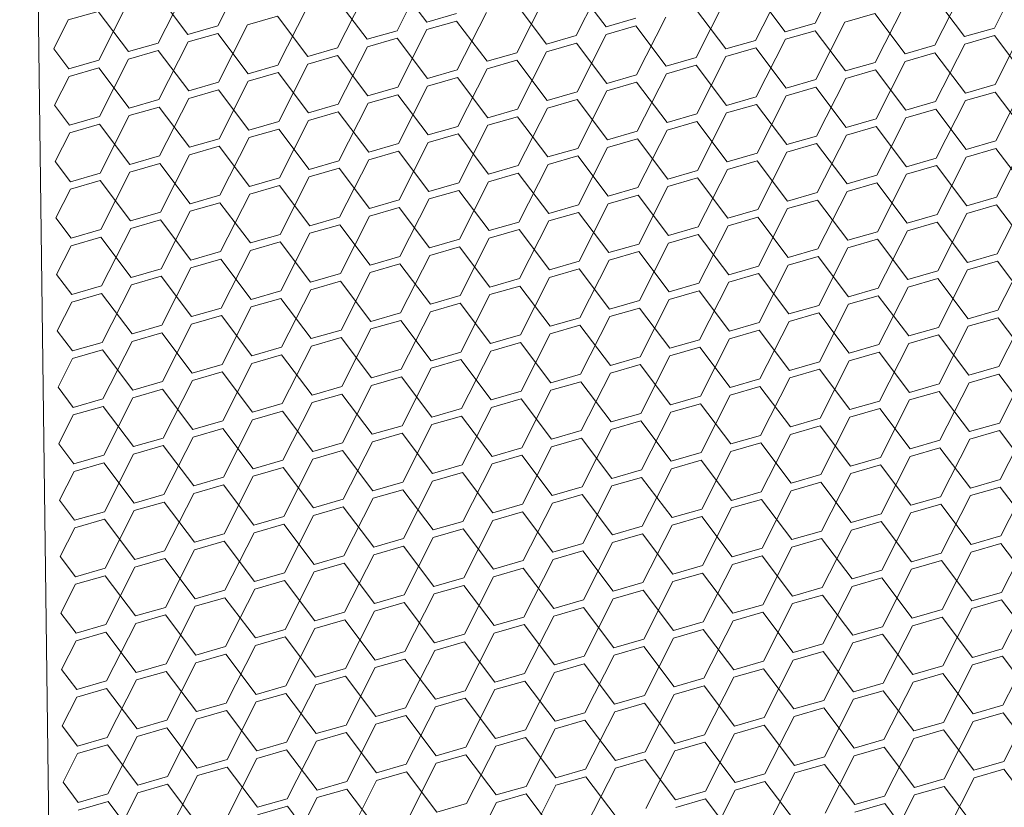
# Model space of a CAD drawing. Header units: millimetres. Extents: x 3925 to 5043, y -86 to 778.
# Tile 310 of 439: x 4944.27 to 4951.61, y 326.23 to 332.11. Entities that reach past the tile are written whole.
import ezdxf

# ---------------------------------------------------------------- set-up
doc = ezdxf.new("R2010")
doc.units = ezdxf.units.MM
doc.header["$LTSCALE"] = 46.255
doc.layers.add('H30K-DUST-FIDXF_CONTINUOUS_LINE', color=7, linetype='CONTINUOUS')

msp = doc.modelspace()

# ---------------------------------------------------------------- linework, layer by layer
at = {"layer": 'H30K-DUST-FIDXF_CONTINUOUS_LINE', "color": 7, "linetype": 'Continuous', "lineweight": 0}
for p, q in [((4944.5659, 319.7087), (4944.2692, 343.1334)), ((4945.7456, 332.0626), (4945.9629, 332.4913)), ((4950.1993, 332.0825), (4950.4166, 332.5111)), ((4951.536, 332.0463), (4951.7532, 332.475)), ((4947.3042, 332.0906), (4947.0777, 332.391)), ((4947.0823, 332.0265), (4947.2995, 332.4551)), ((4948.4189, 331.9903), (4948.6362, 332.419)), ((4945.3018, 331.9343), (4945.5191, 332.363)), ((4946.6385, 331.8982), (4946.8558, 332.3269)), ((4948.6408, 332.0545), (4948.4143, 332.3549)), ((4949.9774, 332.0183), (4949.7509, 332.3187)), ((4949.7556, 331.9542), (4949.9728, 332.3829)), ((4951.0922, 331.9181), (4951.3095, 332.3467)), ((4945.5237, 331.9985), (4945.2972, 332.2989)), ((4946.8604, 331.9623), (4946.6339, 332.2627)), ((4947.9751, 331.8621), (4948.1924, 332.2907)), ((4949.3118, 331.8259), (4949.5291, 332.2546)), ((4951.3141, 331.9822), (4951.0876, 332.2826)), ((4944.8535, 332.1706), (4944.6316, 332.1065)), ((4945.08, 331.8702), (4944.8535, 332.1706)), ((4944.8581, 331.8061), (4945.0753, 332.2347)), ((4946.1947, 331.7699), (4946.412, 332.1986)), ((4948.197, 331.9262), (4947.9705, 332.2266)), ((4949.5337, 331.8901), (4949.3072, 332.1905)), ((4950.6484, 331.7898), (4950.8657, 332.2185)), ((4944.6316, 332.1065), (4944.5229, 331.8921)), ((4946.1901, 332.1345), (4945.9682, 332.0703)), ((4946.4166, 331.8341), (4946.1901, 332.1345)), ((4947.3042, 332.0906), (4947.526, 332.1547)), ((4947.5268, 332.0983), (4947.3049, 332.0342)), ((4947.7533, 331.7979), (4947.5268, 332.0983)), ((4947.5314, 331.7338), (4947.7486, 332.1625)), ((4948.6408, 332.0545), (4948.8627, 332.1186)), ((4948.868, 331.6977), (4949.0853, 332.1263)), ((4950.6438, 332.1543), (4950.4219, 332.0902)), ((4950.8703, 331.8539), (4950.6438, 332.1543)), ((4945.5237, 331.9985), (4945.7456, 332.0626)), ((4945.751, 331.6417), (4945.9682, 332.0703)), ((4946.8604, 331.9623), (4947.0823, 332.0265)), ((4947.0876, 331.6055), (4947.3049, 332.0342)), ((4948.8634, 332.0622), (4948.6415, 331.9981)), ((4949.0899, 331.7618), (4948.8634, 332.0622)), ((4949.9774, 332.0183), (4950.1993, 332.0825)), ((4950.2, 332.0261), (4949.9782, 331.9619)), ((4950.4266, 331.7257), (4950.2, 332.0261)), ((4950.2047, 331.6615), (4950.4219, 332.0902)), ((4951.3141, 331.9822), (4951.536, 332.0463)), ((4951.5413, 331.6254), (4951.7586, 332.0541)), ((4945.7463, 332.0062), (4945.5244, 331.9421)), ((4945.9728, 331.7058), (4945.7463, 332.0062)), ((4947.083, 331.9701), (4946.8611, 331.9059)), ((4947.3095, 331.6697), (4947.083, 331.9701)), ((4948.197, 331.9262), (4948.4189, 331.9903)), ((4948.4242, 331.5694), (4948.6415, 331.9981)), ((4949.5337, 331.8901), (4949.7556, 331.9542)), ((4949.7609, 331.5333), (4949.9782, 331.9619)), ((4951.5367, 331.9899), (4951.3148, 331.9258)), ((4951.7632, 331.6895), (4951.5367, 331.9899)), ((4944.5229, 331.8921), (4944.6362, 331.7419)), ((4945.08, 331.8702), (4945.3018, 331.9343)), ((4945.3026, 331.8779), (4945.0807, 331.8138)), ((4945.5291, 331.5775), (4945.3026, 331.8779)), ((4945.3072, 331.5134), (4945.5244, 331.9421)), ((4946.4166, 331.8341), (4946.6385, 331.8982)), ((4946.6438, 331.4773), (4946.8611, 331.9059)), ((4948.4196, 331.9339), (4948.1977, 331.8698)), ((4948.6461, 331.6335), (4948.4196, 331.9339)), ((4949.7563, 331.8978), (4949.5344, 331.8337)), ((4949.9828, 331.5974), (4949.7563, 331.8978)), ((4950.8703, 331.8539), (4951.0922, 331.9181)), ((4951.0975, 331.4971), (4951.3148, 331.9258)), ((4944.6362, 331.7419), (4944.8581, 331.8061)), ((4944.8634, 331.3851), (4945.0807, 331.8138)), ((4946.6392, 331.8418), (4946.4173, 331.7777)), ((4946.8657, 331.5414), (4946.6392, 331.8418)), ((4947.7533, 331.7979), (4947.9751, 331.8621)), ((4947.9759, 331.8057), (4947.754, 331.7415)), ((4948.2024, 331.5053), (4947.9759, 331.8057)), ((4947.9805, 331.4411), (4948.1977, 331.8698)), ((4949.0899, 331.7618), (4949.3118, 331.8259)), ((4949.3171, 331.405), (4949.5344, 331.8337)), ((4951.0929, 331.8617), (4950.871, 331.7975)), ((4951.3194, 331.5613), (4951.0929, 331.8617)), ((4944.8588, 331.7497), (4944.6369, 331.6855)), ((4945.0853, 331.4493), (4944.8588, 331.7497)), ((4945.9728, 331.7058), (4946.1947, 331.7699)), ((4946.2001, 331.349), (4946.4173, 331.7777)), ((4947.3095, 331.6697), (4947.5314, 331.7338)), ((4947.5367, 331.3129), (4947.754, 331.7415)), ((4949.3125, 331.7695), (4949.0906, 331.7054)), ((4949.539, 331.4691), (4949.3125, 331.7695)), ((4950.4266, 331.7257), (4950.6484, 331.7898)), ((4950.6492, 331.7334), (4950.4273, 331.6693)), ((4950.8757, 331.433), (4950.6492, 331.7334)), ((4950.6538, 331.3689), (4950.871, 331.7975)), ((4944.6369, 331.6855), (4944.5283, 331.4712)), ((4946.1954, 331.7135), (4945.9736, 331.6494)), ((4946.4219, 331.4131), (4946.1954, 331.7135)), ((4947.5321, 331.6774), (4947.3102, 331.6133)), ((4947.7586, 331.377), (4947.5321, 331.6774)), ((4948.6461, 331.6335), (4948.868, 331.6977)), ((4948.8733, 331.2767), (4949.0906, 331.7054)), ((4949.9828, 331.5974), (4950.2047, 331.6615)), ((4950.21, 331.2406), (4950.4273, 331.6693)), ((4945.5291, 331.5775), (4945.751, 331.6417)), ((4945.7517, 331.5853), (4945.5298, 331.5211)), ((4945.9782, 331.2849), (4945.7517, 331.5853)), ((4945.7563, 331.2207), (4945.9736, 331.6494)), ((4946.8657, 331.5414), (4947.0876, 331.6055)), ((4947.0929, 331.1846), (4947.3102, 331.6133)), ((4948.8687, 331.6413), (4948.6468, 331.5771)), ((4949.0952, 331.3409), (4948.8687, 331.6413)), ((4950.2054, 331.6051), (4949.9835, 331.541)), ((4950.4319, 331.3047), (4950.2054, 331.6051)), ((4951.3194, 331.5613), (4951.5413, 331.6254)), ((4951.5466, 331.2045), (4951.7639, 331.6331)), ((4945.0853, 331.4493), (4945.3072, 331.5134)), ((4945.3125, 331.0925), (4945.5298, 331.5211)), ((4947.0883, 331.5491), (4946.8664, 331.485)), ((4947.3148, 331.2487), (4947.0883, 331.5491)), ((4948.2024, 331.5053), (4948.4242, 331.5694)), ((4948.425, 331.513), (4948.2031, 331.4489)), ((4948.6515, 331.2126), (4948.425, 331.513)), ((4948.4296, 331.1485), (4948.6468, 331.5771)), ((4949.539, 331.4691), (4949.7609, 331.5333)), ((4949.7662, 331.1123), (4949.9835, 331.541)), ((4951.542, 331.569), (4951.3201, 331.5049)), ((4951.7685, 331.2686), (4951.542, 331.569)), ((4944.5283, 331.4712), (4944.6415, 331.321)), ((4945.3079, 331.457), (4945.086, 331.3929)), ((4945.5344, 331.1566), (4945.3079, 331.457)), ((4946.4219, 331.4131), (4946.6438, 331.4773)), ((4946.6492, 331.0563), (4946.8664, 331.485)), ((4947.7586, 331.377), (4947.9805, 331.4411)), ((4947.9858, 331.0202), (4948.2031, 331.4489)), ((4949.7616, 331.4769), (4949.5397, 331.4127)), ((4949.9881, 331.1765), (4949.7616, 331.4769)), ((4950.8757, 331.433), (4951.0975, 331.4971)), ((4951.0983, 331.4407), (4950.8764, 331.3766)), ((4951.3248, 331.1403), (4951.0983, 331.4407)), ((4951.1029, 331.0762), (4951.3201, 331.5049)), ((4944.6415, 331.321), (4944.8634, 331.3851)), ((4944.8687, 330.9642), (4945.086, 331.3929)), ((4946.6445, 331.4209), (4946.4227, 331.3567)), ((4946.871, 331.1205), (4946.6445, 331.4209)), ((4947.9812, 331.3847), (4947.7593, 331.3206)), ((4948.2077, 331.0843), (4947.9812, 331.3847)), ((4949.0952, 331.3409), (4949.3171, 331.405)), ((4949.3225, 330.9841), (4949.5397, 331.4127)), ((4950.4319, 331.3047), (4950.6538, 331.3689)), ((4950.6591, 330.9479), (4950.8764, 331.3766)), ((4944.8641, 331.3287), (4944.6422, 331.2646)), ((4945.0906, 331.0283), (4944.8641, 331.3287)), ((4945.9782, 331.2849), (4946.2001, 331.349)), ((4946.2008, 331.2926), (4945.9789, 331.2285)), ((4946.4273, 330.9922), (4946.2008, 331.2926)), ((4946.2054, 330.9281), (4946.4227, 331.3567)), ((4947.3148, 331.2487), (4947.5367, 331.3129)), ((4947.542, 330.8919), (4947.7593, 331.3206)), ((4949.3178, 331.3486), (4949.0959, 331.2845)), ((4949.5443, 331.0482), (4949.3178, 331.3486)), ((4950.6545, 331.3125), (4950.4326, 331.2483)), ((4950.881, 331.0121), (4950.6545, 331.3125)), ((4944.6422, 331.2646), (4944.5336, 331.0503)), ((4945.5344, 331.1566), (4945.7563, 331.2207)), ((4945.7616, 330.7998), (4945.9789, 331.2285)), ((4947.5374, 331.2565), (4947.3155, 331.1923)), ((4947.7639, 330.9561), (4947.5374, 331.2565)), ((4948.6515, 331.2126), (4948.8733, 331.2767)), ((4948.8741, 331.2203), (4948.6522, 331.1562)), ((4949.1006, 330.9199), (4948.8741, 331.2203)), ((4948.8787, 330.8558), (4949.0959, 331.2845)), ((4949.9881, 331.1765), (4950.21, 331.2406)), ((4950.2153, 330.8197), (4950.4326, 331.2483)), ((4945.757, 331.1643), (4945.5351, 331.1002)), ((4945.9835, 330.8639), (4945.757, 331.1643)), ((4946.871, 331.1205), (4947.0929, 331.1846)), ((4947.0983, 330.7637), (4947.3155, 331.1923)), ((4948.2077, 331.0843), (4948.4296, 331.1485)), ((4948.4349, 330.7275), (4948.6522, 331.1562)), ((4950.2107, 331.1842), (4949.9888, 331.1201)), ((4950.4372, 330.8838), (4950.2107, 331.1842)), ((4951.3248, 331.1403), (4951.5466, 331.2045)), ((4951.5474, 331.1481), (4951.3255, 331.0839)), ((4951.7739, 330.8477), (4951.5474, 331.1481)), ((4951.552, 330.7835), (4951.7692, 331.2122)), ((4945.0906, 331.0283), (4945.3125, 331.0925)), ((4945.3178, 330.6715), (4945.5351, 331.1002)), ((4947.0936, 331.1282), (4946.8718, 331.0641)), ((4947.3201, 330.8278), (4947.0936, 331.1282)), ((4948.4303, 331.0921), (4948.2084, 331.0279)), ((4948.6568, 330.7917), (4948.4303, 331.0921)), ((4949.5443, 331.0482), (4949.7662, 331.1123)), ((4949.7716, 330.6914), (4949.9888, 331.1201)), ((4950.881, 331.0121), (4951.1029, 331.0762)), ((4951.1082, 330.6553), (4951.3255, 331.0839)), ((4944.5336, 331.0503), (4944.6469, 330.9001)), ((4945.3132, 331.0361), (4945.0913, 330.9719)), ((4945.5397, 330.7357), (4945.3132, 331.0361)), ((4946.4273, 330.9922), (4946.6492, 331.0563)), ((4946.6499, 330.9999), (4946.428, 330.9358)), ((4946.8764, 330.6995), (4946.6499, 330.9999)), ((4946.6545, 330.6354), (4946.8718, 331.0641)), ((4947.7639, 330.9561), (4947.9858, 331.0202)), ((4947.9911, 330.5993), (4948.2084, 331.0279)), ((4949.7669, 331.0559), (4949.5451, 330.9918)), ((4949.9934, 330.7555), (4949.7669, 331.0559)), ((4951.1036, 331.0198), (4950.8817, 330.9557)), ((4951.3301, 330.7194), (4951.1036, 331.0198)), ((4944.6469, 330.9001), (4944.8687, 330.9642)), ((4944.8741, 330.5433), (4945.0913, 330.9719)), ((4945.9835, 330.8639), (4946.2054, 330.9281)), ((4946.2107, 330.5071), (4946.428, 330.9358)), ((4947.9865, 330.9638), (4947.7646, 330.8997)), ((4948.213, 330.6634), (4947.9865, 330.9638)), ((4949.1006, 330.9199), (4949.3225, 330.9841)), ((4949.3232, 330.9277), (4949.1013, 330.8635)), ((4949.5497, 330.6273), (4949.3232, 330.9277)), ((4949.3278, 330.5631), (4949.5451, 330.9918)), ((4950.4372, 330.8838), (4950.6591, 330.9479)), ((4950.6644, 330.527), (4950.8817, 330.9557)), ((4944.8695, 330.9078), (4944.6476, 330.8437)), ((4945.096, 330.6074), (4944.8695, 330.9078)), ((4946.2061, 330.8717), (4945.9842, 330.8075)), ((4946.4326, 330.5713), (4946.2061, 330.8717)), ((4947.3201, 330.8278), (4947.542, 330.8919)), ((4947.5474, 330.471), (4947.7646, 330.8997)), ((4948.6568, 330.7917), (4948.8787, 330.8558)), ((4948.884, 330.4349), (4949.1013, 330.8635)), ((4950.6598, 330.8915), (4950.4379, 330.8274)), ((4950.8863, 330.5911), (4950.6598, 330.8915)), ((4944.6476, 330.8437), (4944.5389, 330.6293)), ((4945.5397, 330.7357), (4945.7616, 330.7998)), ((4945.7669, 330.3789), (4945.9842, 330.8075)), ((4947.5427, 330.8355), (4947.3209, 330.7714)), ((4947.7692, 330.5351), (4947.5427, 330.8355)), ((4948.8794, 330.7994), (4948.6575, 330.7353)), ((4949.1059, 330.499), (4948.8794, 330.7994)), ((4949.9934, 330.7555), (4950.2153, 330.8197)), ((4950.2207, 330.3987), (4950.4379, 330.8274)), ((4951.3301, 330.7194), (4951.552, 330.7835)), ((4951.5573, 330.3626), (4951.7746, 330.7913)), ((4945.7623, 330.7434), (4945.5404, 330.6793)), ((4945.9888, 330.443), (4945.7623, 330.7434)), ((4946.8764, 330.6995), (4947.0983, 330.7637)), ((4947.099, 330.7073), (4946.8771, 330.6431)), ((4947.3255, 330.4069), (4947.099, 330.7073)), ((4947.1036, 330.3427), (4947.3209, 330.7714)), ((4948.213, 330.6634), (4948.4349, 330.7275)), ((4948.4402, 330.3066), (4948.6575, 330.7353)), ((4950.216, 330.7633), (4949.9942, 330.6991)), ((4950.4425, 330.4629), (4950.216, 330.7633)), ((4951.5527, 330.7271), (4951.3308, 330.663)), ((4951.7792, 330.4267), (4951.5527, 330.7271)), ((4944.5389, 330.6293), (4944.6522, 330.4791)), ((4945.096, 330.6074), (4945.3178, 330.6715)), ((4945.3232, 330.2506), (4945.5404, 330.6793)), ((4946.4326, 330.5713), (4946.6545, 330.6354)), ((4946.6598, 330.2145), (4946.8771, 330.6431)), ((4948.4356, 330.6711), (4948.2137, 330.607)), ((4948.6621, 330.3707), (4948.4356, 330.6711)), ((4949.5497, 330.6273), (4949.7716, 330.6914)), ((4949.7723, 330.635), (4949.5504, 330.5709)), ((4949.9988, 330.3346), (4949.7723, 330.635)), ((4949.7769, 330.2705), (4949.9942, 330.6991)), ((4950.8863, 330.5911), (4951.1082, 330.6553)), ((4951.1135, 330.2343), (4951.3308, 330.663)), ((4945.3186, 330.6151), (4945.0967, 330.551)), ((4945.5451, 330.3147), (4945.3186, 330.6151)), ((4946.6552, 330.579), (4946.4333, 330.5149)), ((4946.8817, 330.2786), (4946.6552, 330.579)), ((4947.7692, 330.5351), (4947.9911, 330.5993)), ((4947.9965, 330.1783), (4948.2137, 330.607)), ((4949.1059, 330.499), (4949.3278, 330.5631)), ((4949.3331, 330.1422), (4949.5504, 330.5709)), ((4951.1089, 330.5989), (4950.887, 330.5347)), ((4951.3354, 330.2985), (4951.1089, 330.5989)), ((4944.6522, 330.4791), (4944.8741, 330.5433)), ((4944.8748, 330.4869), (4944.6529, 330.4227)), ((4945.1013, 330.1865), (4944.8748, 330.4869)), ((4944.8794, 330.1223), (4945.0967, 330.551)), ((4945.9888, 330.443), (4946.2107, 330.5071)), ((4946.216, 330.0862), (4946.4333, 330.5149)), ((4947.9918, 330.5429), (4947.77, 330.4787)), ((4948.2184, 330.2425), (4947.9918, 330.5429)), ((4949.3285, 330.5067), (4949.1066, 330.4426)), ((4949.555, 330.2063), (4949.3285, 330.5067)), ((4950.4425, 330.4629), (4950.6644, 330.527)), ((4950.6698, 330.1061), (4950.887, 330.5347)), ((4944.6529, 330.4227), (4944.5443, 330.2084)), ((4946.2114, 330.4507), (4945.9895, 330.3866)), ((4946.4379, 330.1503), (4946.2114, 330.4507)), ((4947.3255, 330.4069), (4947.5474, 330.471)), ((4947.5481, 330.4146), (4947.3262, 330.3505)), ((4947.7746, 330.1142), (4947.5481, 330.4146)), ((4947.5527, 330.0501), (4947.77, 330.4787)), ((4948.6621, 330.3707), (4948.884, 330.4349)), ((4948.8893, 330.0139), (4949.1066, 330.4426)), ((4950.6651, 330.4706), (4950.4433, 330.4065)), ((4950.8916, 330.1702), (4950.6651, 330.4706)), ((4945.5451, 330.3147), (4945.7669, 330.3789)), ((4945.7723, 329.9579), (4945.9895, 330.3866)), ((4946.8817, 330.2786), (4947.1036, 330.3427)), ((4947.1089, 329.9218), (4947.3262, 330.3505)), ((4948.8847, 330.3785), (4948.6628, 330.3144)), ((4949.1112, 330.0781), (4948.8847, 330.3785)), ((4949.9988, 330.3346), (4950.2207, 330.3987)), ((4950.2214, 330.3423), (4949.9995, 330.2782)), ((4950.4479, 330.0419), (4950.2214, 330.3423)), ((4950.226, 329.9778), (4950.4433, 330.4065)), ((4951.3354, 330.2985), (4951.5573, 330.3626)), ((4951.5626, 329.9417), (4951.7799, 330.3703)), ((4945.7677, 330.3225), (4945.5458, 330.2584)), ((4945.9942, 330.0221), (4945.7677, 330.3225)), ((4947.1043, 330.2864), (4946.8824, 330.2222)), ((4947.3308, 329.9859), (4947.1043, 330.2864)), ((4948.2184, 330.2425), (4948.4402, 330.3066)), ((4948.4456, 329.8857), (4948.6628, 330.3144)), ((4949.555, 330.2063), (4949.7769, 330.2705)), ((4949.7822, 329.8495), (4949.9995, 330.2782)), ((4951.558, 330.3062), (4951.3361, 330.2421)), ((4951.7845, 330.0058), (4951.558, 330.3062)), ((4944.5443, 330.2084), (4944.6575, 330.0582)), ((4945.1013, 330.1865), (4945.3232, 330.2506)), ((4945.3239, 330.1942), (4945.102, 330.1301)), ((4945.5504, 329.8938), (4945.3239, 330.1942)), ((4945.3285, 329.8297), (4945.5458, 330.2584)), ((4946.4379, 330.1503), (4946.6598, 330.2145)), ((4946.6652, 329.7935), (4946.8824, 330.2222)), ((4948.441, 330.2502), (4948.2191, 330.1861)), ((4948.6675, 329.9498), (4948.441, 330.2502)), ((4949.7776, 330.2141), (4949.5557, 330.15)), ((4950.0041, 329.9137), (4949.7776, 330.2141)), ((4950.8916, 330.1702), (4951.1135, 330.2343)), ((4951.1189, 329.8134), (4951.3361, 330.2421)), ((4944.6575, 330.0582), (4944.8794, 330.1223)), ((4944.8847, 329.7014), (4945.102, 330.1301)), ((4946.6605, 330.1581), (4946.4386, 330.094)), ((4946.887, 329.8577), (4946.6605, 330.1581)), ((4947.7746, 330.1142), (4947.9965, 330.1783)), ((4947.9972, 330.122), (4947.7753, 330.0578)), ((4948.2237, 329.8215), (4947.9972, 330.122)), ((4948.0018, 329.7574), (4948.2191, 330.1861)), ((4949.1112, 330.0781), (4949.3331, 330.1422)), ((4949.3384, 329.7213), (4949.5557, 330.15)), ((4950.6751, 329.6851), (4950.8924, 330.1138)), ((4951.1142, 330.178), (4950.8924, 330.1138)), ((4951.3407, 329.8775), (4951.1142, 330.178)), ((4944.8801, 330.066), (4944.6582, 330.0018)), ((4945.1066, 329.7655), (4944.8801, 330.066)), ((4945.9942, 330.0221), (4946.216, 330.0862)), ((4946.2214, 329.6653), (4946.4386, 330.094)), ((4947.3308, 329.9859), (4947.5527, 330.0501)), ((4947.558, 329.6292), (4947.7753, 330.0578)), ((4949.3338, 330.0858), (4949.1119, 330.0217)), ((4949.5603, 329.7854), (4949.3338, 330.0858)), ((4950.4479, 330.0419), (4950.6698, 330.1061)), ((4950.6705, 330.0497), (4950.4486, 329.9856)), ((4950.897, 329.7493), (4950.6705, 330.0497)), ((4944.6582, 330.0018), (4944.5496, 329.7875)), ((4946.2168, 330.0298), (4945.9949, 329.9657)), ((4946.4433, 329.7294), (4946.2168, 330.0298)), ((4947.5534, 329.9937), (4947.3315, 329.9296)), ((4947.7799, 329.6933), (4947.5534, 329.9937)), ((4948.6675, 329.9498), (4948.8893, 330.0139)), ((4948.8947, 329.593), (4949.1119, 330.0217)), ((4950.0041, 329.9137), (4950.226, 329.9778)), ((4950.2313, 329.5569), (4950.4486, 329.9856)), ((4945.5504, 329.8938), (4945.7723, 329.9579)), ((4945.773, 329.9016), (4945.5511, 329.8374)), ((4945.9995, 329.6012), (4945.773, 329.9016)), ((4945.7776, 329.537), (4945.9949, 329.9657)), ((4946.887, 329.8577), (4947.1089, 329.9218)), ((4947.1143, 329.5009), (4947.3315, 329.9296)), ((4948.4509, 329.4648), (4948.6682, 329.8934)), ((4948.8901, 329.9576), (4948.6682, 329.8934)), ((4949.1166, 329.6571), (4948.8901, 329.9576)), ((4950.2267, 329.9214), (4950.0048, 329.8573)), ((4950.4532, 329.621), (4950.2267, 329.9214)), ((4951.3407, 329.8775), (4951.5626, 329.9417)), ((4951.568, 329.5208), (4951.7852, 329.9494)), ((4945.1066, 329.7655), (4945.3285, 329.8297)), ((4945.3338, 329.4088), (4945.5511, 329.8374)), ((4947.1096, 329.8654), (4946.8878, 329.8013)), ((4947.3361, 329.565), (4947.1096, 329.8654)), ((4948.2237, 329.8215), (4948.4456, 329.8857)), ((4948.4463, 329.8293), (4948.2244, 329.7652)), ((4948.6728, 329.5289), (4948.4463, 329.8293)), ((4949.5603, 329.7854), (4949.7822, 329.8495)), ((4949.7875, 329.4286), (4950.0048, 329.8573)), ((4951.1242, 329.3925), (4951.3415, 329.8212)), ((4951.5633, 329.8853), (4951.3415, 329.8212)), ((4951.7899, 329.5849), (4951.5633, 329.8853)), ((4944.5496, 329.7875), (4944.6628, 329.6373)), ((4945.3292, 329.7733), (4945.1073, 329.7092)), ((4945.5557, 329.4729), (4945.3292, 329.7733)), ((4946.4433, 329.7294), (4946.6652, 329.7935)), ((4946.6705, 329.3726), (4946.8878, 329.8013)), ((4947.7799, 329.6933), (4948.0018, 329.7574)), ((4948.0071, 329.3365), (4948.2244, 329.7652)), ((4949.7829, 329.7932), (4949.561, 329.729)), ((4950.0094, 329.4928), (4949.7829, 329.7932)), ((4950.897, 329.7493), (4951.1189, 329.8134)), ((4951.1196, 329.757), (4950.8977, 329.6929)), ((4951.3461, 329.4566), (4951.1196, 329.757)), ((4944.6628, 329.6373), (4944.8847, 329.7014)), ((4944.8901, 329.2805), (4945.1073, 329.7092)), ((4946.2267, 329.2444), (4946.444, 329.673)), ((4946.6659, 329.7372), (4946.444, 329.673)), ((4946.8924, 329.4368), (4946.6659, 329.7372)), ((4948.0025, 329.701), (4947.7806, 329.6369)), ((4948.229, 329.4006), (4948.0025, 329.701)), ((4949.1166, 329.6571), (4949.3384, 329.7213)), ((4949.3438, 329.3004), (4949.561, 329.729)), ((4950.4532, 329.621), (4950.6751, 329.6851)), ((4950.6804, 329.2642), (4950.8977, 329.6929)), ((4944.8854, 329.645), (4944.6636, 329.5809)), ((4945.1119, 329.3446), (4944.8854, 329.645)), ((4945.9995, 329.6012), (4946.2214, 329.6653)), ((4946.2221, 329.6089), (4946.0002, 329.5448)), ((4946.4486, 329.3085), (4946.2221, 329.6089)), ((4947.3361, 329.565), (4947.558, 329.6292)), ((4947.5634, 329.2082), (4947.7806, 329.6369)), ((4948.9, 329.1721), (4949.1173, 329.6008)), ((4949.3392, 329.6649), (4949.1173, 329.6008)), ((4949.5657, 329.3645), (4949.3392, 329.6649)), ((4950.6758, 329.6288), (4950.4539, 329.5646)), ((4950.9023, 329.3284), (4950.6758, 329.6288)), ((4944.6636, 329.5809), (4944.5549, 329.3666)), ((4945.5557, 329.4729), (4945.7776, 329.537)), ((4945.7829, 329.1161), (4946.0002, 329.5448)), ((4947.5587, 329.5728), (4947.3369, 329.5086)), ((4947.7852, 329.2724), (4947.5587, 329.5728)), ((4948.6728, 329.5289), (4948.8947, 329.593)), ((4948.8954, 329.5366), (4948.6735, 329.4725)), ((4949.1219, 329.2362), (4948.8954, 329.5366)), ((4950.0094, 329.4928), (4950.2313, 329.5569)), ((4950.2367, 329.136), (4950.4539, 329.5646)), ((4951.5733, 329.0998), (4951.7906, 329.5285)), ((4945.7783, 329.4806), (4945.5564, 329.4165)), ((4946.0048, 329.1802), (4945.7783, 329.4806)), ((4946.8924, 329.4368), (4947.1143, 329.5009)), ((4947.1196, 329.08), (4947.3369, 329.5086)), ((4948.229, 329.4006), (4948.4509, 329.4648)), ((4948.4562, 329.0438), (4948.6735, 329.4725)), ((4950.232, 329.5005), (4950.0101, 329.4364)), ((4950.4585, 329.2001), (4950.232, 329.5005)), ((4951.3461, 329.4566), (4951.568, 329.5208)), ((4951.5687, 329.4644), (4951.3468, 329.4002)), ((4951.7952, 329.164), (4951.5687, 329.4644)), ((4945.1119, 329.3446), (4945.3338, 329.4088)), ((4945.3392, 328.9878), (4945.5564, 329.4165)), ((4946.6758, 328.9517), (4946.8931, 329.3804)), ((4947.115, 329.4445), (4946.8931, 329.3804)), ((4947.3415, 329.1441), (4947.115, 329.4445)), ((4948.4516, 329.4084), (4948.2297, 329.3442)), ((4948.6781, 329.108), (4948.4516, 329.4084)), ((4949.5657, 329.3645), (4949.7875, 329.4286)), ((4949.7929, 329.0077), (4950.0101, 329.4364)), ((4950.9023, 329.3284), (4951.1242, 329.3925)), ((4951.1295, 328.9716), (4951.3468, 329.4002)), ((4944.5549, 329.3666), (4944.6682, 329.2164)), ((4945.3345, 329.3524), (4945.1127, 329.2882)), ((4945.5611, 329.052), (4945.3345, 329.3524)), ((4946.4486, 329.3085), (4946.6705, 329.3726)), ((4946.6712, 329.3162), (4946.4493, 329.2521)), ((4946.8977, 329.0158), (4946.6712, 329.3162)), ((4947.7852, 329.2724), (4948.0071, 329.3365)), ((4948.0125, 328.9156), (4948.2297, 329.3442)), ((4949.3491, 328.8794), (4949.5664, 329.3081)), ((4949.7883, 329.3722), (4949.5664, 329.3081)), ((4950.0148, 329.0718), (4949.7883, 329.3722)), ((4951.1249, 329.3361), (4950.903, 329.272)), ((4951.3514, 329.0357), (4951.1249, 329.3361)), ((4944.6682, 329.2164), (4944.8901, 329.2805)), ((4944.8954, 328.8596), (4945.1127, 329.2882)), ((4946.0048, 329.1802), (4946.2267, 329.2444)), ((4946.232, 328.8234), (4946.4493, 329.2521)), ((4948.0078, 329.2801), (4947.786, 329.216)), ((4948.2343, 328.9797), (4948.0078, 329.2801)), ((4949.1219, 329.2362), (4949.3438, 329.3004)), ((4949.3445, 329.244), (4949.1226, 329.1798)), ((4949.571, 328.9436), (4949.3445, 329.244)), ((4950.4585, 329.2001), (4950.6804, 329.2642)), ((4950.6858, 328.8433), (4950.903, 329.272)), ((4944.6689, 329.16), (4944.5603, 328.9456)), ((4944.8908, 329.2241), (4944.6689, 329.16)), ((4945.1173, 328.9237), (4944.8908, 329.2241)), ((4946.2274, 329.188), (4946.0055, 329.1238)), ((4946.4539, 328.8876), (4946.2274, 329.188)), ((4947.3415, 329.1441), (4947.5634, 329.2082)), ((4947.5687, 328.7873), (4947.786, 329.216)), ((4948.6781, 329.108), (4948.9, 329.1721)), ((4948.9053, 328.7512), (4949.1226, 329.1798)), ((4950.6811, 329.2078), (4950.4593, 329.1437)), ((4950.9076, 328.9074), (4950.6811, 329.2078)), ((4945.5611, 329.052), (4945.7829, 329.1161)), ((4945.7883, 328.6952), (4946.0055, 329.1238)), ((4947.1249, 328.659), (4947.3422, 329.0877)), ((4947.5641, 329.1518), (4947.3422, 329.0877)), ((4947.7906, 328.8514), (4947.5641, 329.1518)), ((4948.9007, 329.1157), (4948.6788, 329.0516)), ((4949.1272, 328.8153), (4948.9007, 329.1157)), ((4950.0148, 329.0718), (4950.2367, 329.136)), ((4950.242, 328.715), (4950.4593, 329.1437)), ((4951.3514, 329.0357), (4951.5733, 329.0998)), ((4951.5786, 328.6789), (4951.7959, 329.1076)), ((4945.7837, 329.0597), (4945.5618, 328.9956)), ((4946.0102, 328.7593), (4945.7837, 329.0597)), ((4946.8977, 329.0158), (4947.1196, 329.08)), ((4947.1203, 329.0236), (4946.8984, 328.9594)), ((4947.3468, 328.7232), (4947.1203, 329.0236)), ((4948.2343, 328.9797), (4948.4562, 329.0438)), ((4948.4616, 328.6229), (4948.6788, 329.0516)), ((4949.7982, 328.5868), (4950.0155, 329.0154)), ((4950.2374, 329.0796), (4950.0155, 329.0154)), ((4950.4639, 328.7792), (4950.2374, 329.0796)), ((4951.574, 329.0434), (4951.3521, 328.9793)), ((4951.8005, 328.743), (4951.574, 329.0434)), ((4944.5603, 328.9456), (4944.6735, 328.7954)), ((4945.1173, 328.9237), (4945.3392, 328.9878)), ((4945.3445, 328.5669), (4945.5618, 328.9956)), ((4946.4539, 328.8876), (4946.6758, 328.9517)), ((4946.6811, 328.5308), (4946.8984, 328.9594)), ((4948.4569, 328.9874), (4948.2351, 328.9233)), ((4948.6834, 328.687), (4948.4569, 328.9874)), ((4949.571, 328.9436), (4949.7929, 329.0077)), ((4949.7936, 328.9513), (4949.5717, 328.8872)), ((4950.0201, 328.6509), (4949.7936, 328.9513)), ((4950.9076, 328.9074), (4951.1295, 328.9716)), ((4951.1349, 328.5506), (4951.3521, 328.9793)), ((4944.9007, 328.4386), (4945.118, 328.8673)), ((4945.3399, 328.9314), (4945.118, 328.8673)), ((4945.5664, 328.631), (4945.3399, 328.9314)), ((4946.6765, 328.8953), (4946.4546, 328.8312)), ((4946.903, 328.5949), (4946.6765, 328.8953)), ((4947.7906, 328.8514), (4948.0125, 328.9156)), ((4948.0178, 328.4946), (4948.2351, 328.9233)), ((4949.1272, 328.8153), (4949.3491, 328.8794)), ((4949.3544, 328.4585), (4949.5717, 328.8872)), ((4951.1302, 328.9152), (4950.9084, 328.851)), ((4951.3567, 328.6148), (4951.1302, 328.9152)), ((4944.6735, 328.7954), (4944.8954, 328.8596)), ((4944.8961, 328.8032), (4944.6742, 328.739)), ((4945.1226, 328.5028), (4944.8961, 328.8032)), ((4946.0102, 328.7593), (4946.232, 328.8234)), ((4946.2374, 328.4025), (4946.4546, 328.8312)), ((4947.574, 328.3664), (4947.7913, 328.795)), ((4948.0132, 328.8592), (4947.7913, 328.795)), ((4948.2397, 328.5588), (4948.0132, 328.8592)), ((4949.3498, 328.823), (4949.1279, 328.7589)), ((4949.5763, 328.5226), (4949.3498, 328.823)), ((4950.4639, 328.7792), (4950.6858, 328.8433)), ((4950.6911, 328.4224), (4950.9084, 328.851)), ((4944.6742, 328.739), (4944.5656, 328.5247)), ((4946.2328, 328.767), (4946.0109, 328.7029)), ((4946.4593, 328.4666), (4946.2328, 328.767)), ((4947.3468, 328.7232), (4947.5687, 328.7873)), ((4947.5694, 328.7309), (4947.3475, 328.6668)), ((4947.7959, 328.4305), (4947.5694, 328.7309)), ((4948.6834, 328.687), (4948.9053, 328.7512)), ((4948.9107, 328.3302), (4949.1279, 328.7589)), ((4950.2473, 328.2941), (4950.4646, 328.7228)), ((4950.6865, 328.7869), (4950.4646, 328.7228)), ((4950.913, 328.4865), (4950.6865, 328.7869)), ((4945.5664, 328.631), (4945.7883, 328.6952)), ((4945.7936, 328.2742), (4946.0109, 328.7029)), ((4946.903, 328.5949), (4947.1249, 328.659)), ((4947.1302, 328.2381), (4947.3475, 328.6668)), ((4948.906, 328.6948), (4948.6842, 328.6306)), ((4949.1326, 328.3944), (4948.906, 328.6948)), ((4950.0201, 328.6509), (4950.242, 328.715)), ((4950.2427, 328.6586), (4950.0208, 328.5945)), ((4950.4692, 328.3582), (4950.2427, 328.6586)), ((4951.3567, 328.6148), (4951.5786, 328.6789)), ((4951.584, 328.258), (4951.8012, 328.6866)), ((4945.3498, 328.146), (4945.5671, 328.5746)), ((4945.789, 328.6388), (4945.5671, 328.5746)), ((4946.0155, 328.3384), (4945.789, 328.6388)), ((4947.1256, 328.6026), (4946.9037, 328.5385)), ((4947.3521, 328.3022), (4947.1256, 328.6026)), ((4948.2397, 328.5588), (4948.4616, 328.6229)), ((4948.4669, 328.202), (4948.6842, 328.6306)), ((4949.5763, 328.5226), (4949.7982, 328.5868)), ((4949.8035, 328.1658), (4950.0208, 328.5945)), ((4951.5793, 328.6225), (4951.3575, 328.5584)), ((4951.8058, 328.3221), (4951.5793, 328.6225)), ((4944.5656, 328.5247), (4944.6788, 328.3745)), ((4945.1226, 328.5028), (4945.3445, 328.5669)), ((4945.3452, 328.5105), (4945.1233, 328.4464)), ((4945.5717, 328.2101), (4945.3452, 328.5105)), ((4946.4593, 328.4666), (4946.6811, 328.5308)), ((4946.6865, 328.1098), (4946.9037, 328.5385)), ((4948.0231, 328.0737), (4948.2404, 328.5024)), ((4948.4623, 328.5665), (4948.2404, 328.5024)), ((4948.6888, 328.2661), (4948.4623, 328.5665)), ((4949.7989, 328.5304), (4949.577, 328.4662)), ((4950.0254, 328.23), (4949.7989, 328.5304)), ((4950.913, 328.4865), (4951.1349, 328.5506)), ((4951.1402, 328.1297), (4951.3575, 328.5584)), ((4944.6788, 328.3745), (4944.9007, 328.4386)), ((4944.9061, 328.0177), (4945.1233, 328.4464)), ((4946.6819, 328.4744), (4946.46, 328.4102)), ((4946.9084, 328.174), (4946.6819, 328.4744)), ((4947.7959, 328.4305), (4948.0178, 328.4946)), ((4948.0185, 328.4382), (4947.7966, 328.3741)), ((4948.245, 328.1378), (4948.0185, 328.4382)), ((4949.1326, 328.3944), (4949.3544, 328.4585)), ((4949.3598, 328.0376), (4949.577, 328.4662)), ((4950.6964, 328.0014), (4950.9137, 328.4301)), ((4951.1356, 328.4942), (4950.9137, 328.4301)), ((4951.3621, 328.1938), (4951.1356, 328.4942)), ((4944.9014, 328.3822), (4944.6796, 328.3181)), ((4945.1279, 328.0818), (4944.9014, 328.3822)), ((4946.0155, 328.3384), (4946.2374, 328.4025)), ((4946.2427, 327.9816), (4946.46, 328.4102)), ((4947.3521, 328.3022), (4947.574, 328.3664)), ((4947.5793, 327.9454), (4947.7966, 328.3741)), ((4949.3552, 328.4021), (4949.1333, 328.338)), ((4949.5817, 328.1017), (4949.3552, 328.4021)), ((4950.4692, 328.3582), (4950.6911, 328.4224)), ((4950.6918, 328.366), (4950.4699, 328.3018)), ((4950.9183, 328.0656), (4950.6918, 328.366)), ((4944.6796, 328.3181), (4944.5709, 328.1038)), ((4945.7989, 327.8533), (4946.0162, 328.282)), ((4946.2381, 328.3461), (4946.0162, 328.282)), ((4946.4646, 328.0457), (4946.2381, 328.3461)), ((4947.5747, 328.31), (4947.3528, 328.2458)), ((4947.8012, 328.0096), (4947.5747, 328.31)), ((4948.6888, 328.2661), (4948.9107, 328.3302)), ((4948.916, 327.9093), (4949.1333, 328.338)), ((4950.0254, 328.23), (4950.2473, 328.2941)), ((4950.2526, 327.8732), (4950.4699, 328.3018)), ((4945.5717, 328.2101), (4945.7936, 328.2742)), ((4945.7943, 328.2178), (4945.5724, 328.1537)), ((4946.0208, 327.9174), (4945.7943, 328.2178)), ((4946.9084, 328.174), (4947.1302, 328.2381)), ((4947.1356, 327.8172), (4947.3528, 328.2458)), ((4948.4722, 327.781), (4948.6895, 328.2097)), ((4948.9114, 328.2738), (4948.6895, 328.2097)), ((4949.1379, 327.9734), (4948.9114, 328.2738)), ((4950.248, 328.2377), (4950.0261, 328.1736)), ((4950.4745, 327.9373), (4950.248, 328.2377)), ((4951.3621, 328.1938), (4951.584, 328.258)), ((4951.5893, 327.837), (4951.8066, 328.2657)), ((4945.1279, 328.0818), (4945.3498, 328.146)), ((4945.3552, 327.725), (4945.5724, 328.1537)), ((4947.131, 328.1817), (4946.9091, 328.1176)), ((4947.3575, 327.8813), (4947.131, 328.1817)), ((4948.245, 328.1378), (4948.4669, 328.202)), ((4948.4676, 328.1456), (4948.2457, 328.0814)), ((4948.6941, 327.8452), (4948.4676, 328.1456)), ((4949.5817, 328.1017), (4949.8035, 328.1658)), ((4949.8089, 327.7449), (4950.0261, 328.1736)), ((4951.1455, 327.7088), (4951.3628, 328.1374)), ((4951.5847, 328.2016), (4951.3628, 328.1374)), ((4951.8112, 327.9012), (4951.5847, 328.2016)), ((4944.5709, 328.1038), (4944.6842, 327.9536)), ((4945.3505, 328.0896), (4945.1287, 328.0254)), ((4945.577, 327.7892), (4945.3505, 328.0896)), ((4946.4646, 328.0457), (4946.6865, 328.1098)), ((4946.6918, 327.6889), (4946.9091, 328.1176)), ((4947.8012, 328.0096), (4948.0231, 328.0737)), ((4948.0285, 327.6528), (4948.2457, 328.0814)), ((4949.8043, 328.1094), (4949.5824, 328.0453)), ((4950.0308, 327.809), (4949.8043, 328.1094)), ((4950.9183, 328.0656), (4951.1402, 328.1297)), ((4951.1409, 328.0733), (4950.919, 328.0092)), ((4951.3674, 327.7729), (4951.1409, 328.0733)), ((4944.6842, 327.9536), (4944.9061, 328.0177)), ((4944.9114, 327.5968), (4945.1287, 328.0254)), ((4946.248, 327.5606), (4946.4653, 327.9893)), ((4946.6872, 328.0534), (4946.4653, 327.9893)), ((4946.9137, 327.753), (4946.6872, 328.0534)), ((4948.0238, 328.0173), (4947.802, 327.9532)), ((4948.2503, 327.7169), (4948.0238, 328.0173)), ((4949.1379, 327.9734), (4949.3598, 328.0376)), ((4949.3651, 327.6166), (4949.5824, 328.0453)), ((4950.4745, 327.9373), (4950.6964, 328.0014)), ((4950.7017, 327.5805), (4950.919, 328.0092)), ((4944.9068, 327.9613), (4944.6849, 327.8972)), ((4945.1333, 327.6609), (4944.9068, 327.9613)), ((4946.0208, 327.9174), (4946.2427, 327.9816)), ((4946.2434, 327.9252), (4946.0215, 327.861)), ((4946.4699, 327.6248), (4946.2434, 327.9252)), ((4947.3575, 327.8813), (4947.5793, 327.9454)), ((4947.5847, 327.5245), (4947.802, 327.9532)), ((4948.9213, 327.4884), (4949.1386, 327.917)), ((4949.3605, 327.9812), (4949.1386, 327.917)), ((4949.587, 327.6808), (4949.3605, 327.9812)), ((4950.6971, 327.945), (4950.4752, 327.8809)), ((4950.9236, 327.6446), (4950.6971, 327.945)), ((4944.6849, 327.8972), (4944.5762, 327.6828)), ((4945.577, 327.7892), (4945.7989, 327.8533)), ((4945.8043, 327.4324), (4946.0215, 327.861)), ((4947.5801, 327.889), (4947.3582, 327.8249)), ((4947.8066, 327.5886), (4947.5801, 327.889)), ((4948.6941, 327.8452), (4948.916, 327.9093)), ((4948.9167, 327.8529), (4948.6948, 327.7888)), ((4949.1432, 327.5525), (4948.9167, 327.8529)), ((4950.0308, 327.809), (4950.2526, 327.8732)), ((4950.258, 327.4522), (4950.4752, 327.8809)), ((4951.5946, 327.4161), (4951.8119, 327.8448)), ((4945.7996, 327.7969), (4945.5778, 327.7328)), ((4946.0261, 327.4965), (4945.7996, 327.7969)), ((4946.9137, 327.753), (4947.1356, 327.8172)), ((4947.1409, 327.3962), (4947.3582, 327.8249)), ((4948.2503, 327.7169), (4948.4722, 327.781)), ((4948.4776, 327.3601), (4948.6948, 327.7888)), ((4950.2534, 327.8168), (4950.0315, 327.7526)), ((4950.4799, 327.5164), (4950.2534, 327.8168)), ((4951.3674, 327.7729), (4951.5893, 327.837)), ((4951.59, 327.7806), (4951.3681, 327.7165)), ((4951.8165, 327.4802), (4951.59, 327.7806)), ((4945.1333, 327.6609), (4945.3552, 327.725)), ((4945.3605, 327.3041), (4945.5778, 327.7328)), ((4946.6971, 327.268), (4946.9144, 327.6966)), ((4947.1363, 327.7608), (4946.9144, 327.6966)), ((4947.3628, 327.4604), (4947.1363, 327.7608)), ((4948.4729, 327.7246), (4948.2511, 327.6605)), ((4948.6994, 327.4242), (4948.4729, 327.7246)), ((4949.587, 327.6808), (4949.8089, 327.7449)), ((4949.8142, 327.324), (4950.0315, 327.7526)), ((4950.9236, 327.6446), (4951.1455, 327.7088)), ((4951.1508, 327.2878), (4951.3681, 327.7165)), ((4944.5762, 327.6828), (4944.6895, 327.5326)), ((4945.3559, 327.6686), (4945.134, 327.6045)), ((4945.5824, 327.3682), (4945.3559, 327.6686)), ((4946.4699, 327.6248), (4946.6918, 327.6889)), ((4946.6925, 327.6325), (4946.4706, 327.5684)), ((4946.919, 327.3321), (4946.6925, 327.6325)), ((4947.8066, 327.5886), (4948.0285, 327.6528)), ((4948.0338, 327.2318), (4948.2511, 327.6605)), ((4949.3704, 327.1957), (4949.5877, 327.6244)), ((4949.8096, 327.6885), (4949.5877, 327.6244)), ((4950.0361, 327.3881), (4949.8096, 327.6885)), ((4951.1462, 327.6524), (4950.9243, 327.5882)), ((4951.3727, 327.352), (4951.1462, 327.6524)), ((4944.6895, 327.5326), (4944.9114, 327.5968)), ((4944.9167, 327.1758), (4945.134, 327.6045)), ((4946.0261, 327.4965), (4946.248, 327.5606)), ((4946.2534, 327.1397), (4946.4706, 327.5684)), ((4948.0292, 327.5964), (4947.8073, 327.5322)), ((4948.2557, 327.296), (4948.0292, 327.5964)), ((4949.1432, 327.5525), (4949.3651, 327.6166)), ((4949.3658, 327.5602), (4949.1439, 327.4961)), ((4949.5923, 327.2598), (4949.3658, 327.5602)), ((4950.4799, 327.5164), (4950.7017, 327.5805)), ((4950.7071, 327.1596), (4950.9243, 327.5882)), ((4944.6902, 327.4762), (4944.5816, 327.2619)), ((4944.9121, 327.5404), (4944.6902, 327.4762)), ((4945.1386, 327.24), (4944.9121, 327.5404)), ((4946.2487, 327.5042), (4946.0269, 327.4401)), ((4946.4753, 327.2038), (4946.2487, 327.5042)), ((4947.3628, 327.4604), (4947.5847, 327.5245)), ((4947.59, 327.1036), (4947.8073, 327.5322)), ((4948.6994, 327.4242), (4948.9213, 327.4884)), ((4948.9267, 327.0674), (4949.1439, 327.4961)), ((4950.7025, 327.5241), (4950.4806, 327.46)), ((4950.929, 327.2237), (4950.7025, 327.5241)), ((4945.5824, 327.3682), (4945.8043, 327.4324)), ((4945.8096, 327.0114), (4946.0269, 327.4401)), ((4947.1462, 326.9753), (4947.3635, 327.404)), ((4947.5854, 327.4681), (4947.3635, 327.404)), ((4947.8119, 327.1677), (4947.5854, 327.4681)), ((4948.922, 327.432), (4948.7002, 327.3678)), ((4949.1485, 327.1316), (4948.922, 327.432)), ((4950.0361, 327.3881), (4950.258, 327.4522)), ((4950.2633, 327.0313), (4950.4806, 327.46)), ((4951.3727, 327.352), (4951.5946, 327.4161)), ((4951.6, 326.9952), (4951.8172, 327.4238)), ((4945.805, 327.376), (4945.5831, 327.3118)), ((4946.0315, 327.0756), (4945.805, 327.376)), ((4946.919, 327.3321), (4947.1409, 327.3962)), ((4947.1416, 327.3398), (4946.9197, 327.2757)), ((4947.3681, 327.0394), (4947.1416, 327.3398)), ((4948.2557, 327.296), (4948.4776, 327.3601)), ((4948.4829, 326.9392), (4948.7002, 327.3678)), ((4949.5923, 327.2598), (4949.8142, 327.324)), ((4949.8195, 326.903), (4950.0368, 327.3317)), ((4950.2587, 327.3958), (4950.0368, 327.3317)), ((4950.4852, 327.0954), (4950.2587, 327.3958)), ((4951.5953, 327.3597), (4951.3735, 327.2956)), ((4951.8218, 327.0593), (4951.5953, 327.3597)), ((4944.5816, 327.2619), (4944.6948, 327.1117)), ((4945.1386, 327.24), (4945.3605, 327.3041)), ((4945.3658, 326.8832), (4945.5831, 327.3118)), ((4946.4753, 327.2038), (4946.6971, 327.268)), ((4946.7025, 326.847), (4946.9197, 327.2757)), ((4948.4783, 327.3037), (4948.2564, 327.2396)), ((4948.7048, 327.0033), (4948.4783, 327.3037)), ((4949.8149, 327.2676), (4949.593, 327.2034)), ((4950.0414, 326.9672), (4949.8149, 327.2676)), ((4950.929, 327.2237), (4951.1508, 327.2878)), ((4951.1562, 326.8669), (4951.3735, 327.2956)), ((4944.922, 326.7549), (4945.1393, 327.1836)), ((4945.3612, 327.2477), (4945.1393, 327.1836)), ((4945.5877, 326.9473), (4945.3612, 327.2477)), ((4946.6979, 327.2116), (4946.476, 327.1474)), ((4946.9244, 326.9112), (4946.6979, 327.2116)), ((4947.8119, 327.1677), (4948.0338, 327.2318)), ((4948.0391, 326.8109), (4948.2564, 327.2396)), ((4949.1485, 327.1316), (4949.3704, 327.1957)), ((4949.3758, 326.7748), (4949.593, 327.2034)), ((4951.1516, 327.2314), (4950.9297, 327.1673)), ((4951.3781, 326.931), (4951.1516, 327.2314)), ((4944.6948, 327.1117), (4944.9167, 327.1758)), ((4944.9174, 327.1194), (4944.6955, 327.0553)), ((4945.1439, 326.819), (4944.9174, 327.1194)), ((4946.0315, 327.0756), (4946.2534, 327.1397)), ((4946.2587, 326.7188), (4946.476, 327.1474)), ((4947.3681, 327.0394), (4947.59, 327.1036)), ((4947.5953, 326.6826), (4947.8126, 327.1113)), ((4948.0345, 327.1754), (4947.8126, 327.1113)), ((4948.261, 326.875), (4948.0345, 327.1754)), ((4949.3711, 327.1393), (4949.1493, 327.0752)), ((4949.5976, 326.8389), (4949.3711, 327.1393)), ((4950.4852, 327.0954), (4950.7071, 327.1596)), ((4950.7124, 326.7386), (4950.9297, 327.1673)), ((4944.6955, 327.0553), (4944.5869, 326.841)), ((4946.2541, 327.0833), (4946.0322, 327.0192)), ((4946.4806, 326.7829), (4946.2541, 327.0833)), ((4947.5907, 327.0472), (4947.3688, 326.983)), ((4947.8172, 326.7468), (4947.5907, 327.0472)), ((4948.7048, 327.0033), (4948.9267, 327.0674)), ((4948.932, 326.6465), (4949.1493, 327.0752)), ((4950.0414, 326.9672), (4950.2633, 327.0313)), ((4950.2686, 326.6104), (4950.4859, 327.039)), ((4950.7078, 327.1032), (4950.4859, 327.039)), ((4950.9343, 326.8028), (4950.7078, 327.1032)), ((4945.5877, 326.9473), (4945.8096, 327.0114)), ((4945.8149, 326.5905), (4946.0322, 327.0192)), ((4946.9244, 326.9112), (4947.1462, 326.9753)), ((4947.1516, 326.5544), (4947.3688, 326.983)), ((4948.9274, 327.011), (4948.7055, 326.9469)), ((4949.1539, 326.7106), (4948.9274, 327.011)), ((4950.264, 326.9749), (4950.0421, 326.9108)), ((4950.4905, 326.6745), (4950.264, 326.9749)), ((4951.3781, 326.931), (4951.6, 326.9952)), ((4951.6053, 326.5742), (4951.8226, 327.0029)), ((4945.3712, 326.4622), (4945.5884, 326.8909)), ((4945.8103, 326.955), (4945.5884, 326.8909)), ((4946.0368, 326.6546), (4945.8103, 326.955)), ((4947.147, 326.9189), (4946.9251, 326.8548)), ((4947.3735, 326.6185), (4947.147, 326.9189)), ((4948.261, 326.875), (4948.4829, 326.9392)), ((4948.4882, 326.5182), (4948.7055, 326.9469)), ((4949.5976, 326.8389), (4949.8195, 326.903)), ((4949.8249, 326.4821), (4950.0421, 326.9108)), ((4951.6007, 326.9388), (4951.3788, 326.8746)), ((4951.8272, 326.6384), (4951.6007, 326.9388)), ((4944.5869, 326.841), (4944.7002, 326.6908)), ((4945.1439, 326.819), (4945.3658, 326.8832)), ((4945.3665, 326.8268), (4945.1446, 326.7626)), ((4945.593, 326.5264), (4945.3665, 326.8268)), ((4946.4806, 326.7829), (4946.7025, 326.847)), ((4946.7078, 326.4261), (4946.9251, 326.8548)), ((4947.8172, 326.7468), (4948.0391, 326.8109)), ((4948.0444, 326.39), (4948.2617, 326.8186)), ((4948.4836, 326.8828), (4948.2617, 326.8186)), ((4948.7101, 326.5824), (4948.4836, 326.8828)), ((4949.8202, 326.8466), (4949.5984, 326.7825)), ((4950.0468, 326.5462), (4949.8202, 326.8466)), ((4950.9343, 326.8028), (4951.1562, 326.8669)), ((4951.1569, 326.8105), (4950.935, 326.7464)), ((4951.3834, 326.5101), (4951.1569, 326.8105)), ((4951.1615, 326.446), (4951.3788, 326.8746)), ((4944.7002, 326.6908), (4944.922, 326.7549)), ((4944.9274, 326.334), (4945.1446, 326.7626)), ((4946.7032, 326.7906), (4946.4813, 326.7265)), ((4946.9297, 326.4902), (4946.7032, 326.7906)), ((4948.0398, 326.7545), (4947.8179, 326.6904)), ((4948.2663, 326.4541), (4948.0398, 326.7545)), ((4949.1539, 326.7106), (4949.3758, 326.7748)), ((4949.3811, 326.3538), (4949.5984, 326.7825)), ((4950.4905, 326.6745), (4950.7124, 326.7386)), ((4950.7177, 326.3177), (4950.935, 326.7464)), ((4944.9228, 326.6985), (4944.7009, 326.6344)), ((4945.1493, 326.3981), (4944.9228, 326.6985)), ((4946.0368, 326.6546), (4946.2587, 326.7188)), ((4946.264, 326.2978), (4946.4813, 326.7265)), ((4947.3735, 326.6185), (4947.5953, 326.6826)), ((4947.6007, 326.2617), (4947.8179, 326.6904)), ((4949.3765, 326.7184), (4949.1546, 326.6542)), ((4949.603, 326.418), (4949.3765, 326.7184)), ((4950.7131, 326.6822), (4950.4912, 326.6181)), ((4950.9396, 326.3818), (4950.7131, 326.6822)), ((4944.7009, 326.6344), (4944.5922, 326.42)), ((4945.593, 326.5264), (4945.8149, 326.5905)), ((4945.8203, 326.1696), (4946.0375, 326.5982)), ((4946.2594, 326.6624), (4946.0375, 326.5982)), ((4946.4859, 326.362), (4946.2594, 326.6624)), ((4947.5961, 326.6262), (4947.3742, 326.5621)), ((4947.8226, 326.3258), (4947.5961, 326.6262)), ((4948.7101, 326.5824), (4948.932, 326.6465)), ((4948.9327, 326.5901), (4948.7108, 326.526)), ((4949.1592, 326.2897), (4948.9327, 326.5901)), ((4948.9373, 326.2256), (4949.1546, 326.6542)), ((4950.0468, 326.5462), (4950.2686, 326.6104)), ((4950.274, 326.1894), (4950.4912, 326.6181)), ((4945.8156, 326.5341), (4945.5938, 326.47)), ((4946.0421, 326.2337), (4945.8156, 326.5341)), ((4946.9297, 326.4902), (4947.1516, 326.5544)), ((4947.1569, 326.1334), (4947.3742, 326.5621)), ((4948.2663, 326.4541), (4948.4882, 326.5182)), ((4948.4935, 326.0973), (4948.7108, 326.526)), ((4950.2694, 326.554), (4950.0475, 326.4898)), ((4950.4959, 326.2536), (4950.2694, 326.554)), ((4951.3834, 326.5101), (4951.6053, 326.5742)), ((4951.606, 326.5178), (4951.3841, 326.4537)), ((4951.8325, 326.2174), (4951.606, 326.5178)), ((4945.1493, 326.3981), (4945.3712, 326.4622)), ((4945.3765, 326.0413), (4945.5938, 326.47)), ((4947.1523, 326.498), (4946.9304, 326.4338)), ((4947.3788, 326.1976), (4947.1523, 326.498)), ((4948.4889, 326.4618), (4948.267, 326.3977)), ((4948.7154, 326.1614), (4948.4889, 326.4618)), ((4949.603, 326.418), (4949.8249, 326.4821)), ((4949.8302, 326.0612), (4950.0475, 326.4898)), ((4950.9396, 326.3818), (4951.1615, 326.446)), ((4951.1668, 326.025), (4951.3841, 326.4537)), ((4944.5922, 326.42), (4944.7055, 326.2698)), ((4945.3719, 326.4058), (4945.15, 326.3417)), ((4945.5984, 326.1054), (4945.3719, 326.4058)), ((4946.4859, 326.362), (4946.7078, 326.4261)), ((4946.7085, 326.3697), (4946.4866, 326.3056)), ((4946.935, 326.0693), (4946.7085, 326.3697)), ((4946.7131, 326.0052), (4946.9304, 326.4338)), ((4947.8226, 326.3258), (4948.0444, 326.39)), ((4948.0498, 325.969), (4948.267, 326.3977)), ((4949.8256, 326.4257), (4949.6037, 326.3616)), ((4950.0521, 326.1253), (4949.8256, 326.4257)), ((4951.1622, 326.3896), (4950.9403, 326.3254)), ((4951.3887, 326.0892), (4951.1622, 326.3896)), ((4944.7055, 326.2698), (4944.9274, 326.334)), ((4944.9327, 325.913), (4945.15, 326.3417)), ((4946.0421, 326.2337), (4946.264, 326.2978)), ((4946.2694, 325.8769), (4946.4866, 326.3056)), ((4948.0452, 326.3336), (4947.8233, 326.2694)), ((4948.2717, 326.0332), (4948.0452, 326.3336)), ((4949.1592, 326.2897), (4949.3811, 326.3538)), ((4949.3818, 326.2974), (4949.1599, 326.2333)), ((4949.6083, 325.997), (4949.3818, 326.2974)), ((4949.3864, 325.9329), (4949.6037, 326.3616)), ((4950.4959, 326.2536), (4950.7177, 326.3177)), ((4950.7231, 325.8968), (4950.9403, 326.3254)), ((4944.9281, 326.2776), (4944.7062, 326.2135)), ((4945.1546, 325.9772), (4944.9281, 326.2776)), ((4946.2647, 326.2415), (4946.0429, 326.1773)), ((4946.4912, 325.941), (4946.2647, 326.2415)), ((4947.3788, 326.1976), (4947.6007, 326.2617)), ((4947.606, 325.8408), (4947.8233, 326.2694)), ((4950.7185, 326.2613), (4950.4966, 326.1972)), ((4950.945, 325.9609), (4950.7185, 326.2613))]:
    msp.add_line(p, q, dxfattribs=at)

doc.saveas('drawing.dxf')
